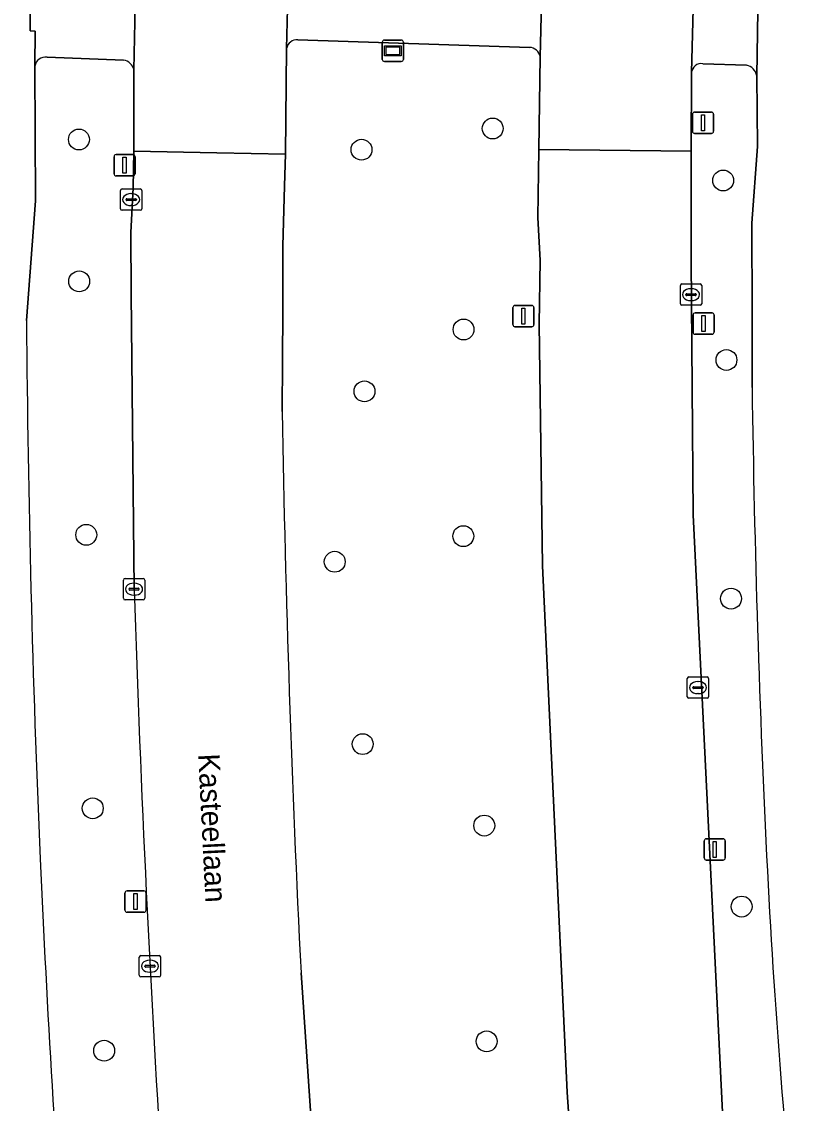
# Model space of a CAD drawing. Extents: x 157793 to 159380, y 380877 to 382313.
# Drawn here: x 158982.6 to 159019.6, y 381259.8 to 381310.5 of the extents above; entities that cross this region are included whole.
import ezdxf

# ---------------------------------------------------------------- set-up
doc = ezdxf.new("R2010")
doc.units = 0
for name, color, linetype in [('IMGEO_Berm_groen', 7, 'Continuous'), ('IMGEO_Boom', 7, 'Continuous'), ('IMGEO_Fietspad_gesloten', 7, 'Continuous'), ('IMGEO_Kolk', 7, 'Continuous'), ('IMGEO_Lichtmast', 7, 'Continuous'), ('IMGEO_Openbare_ruimte_label', 7, 'Continuous'), ('IMGEO_Rijbaan_lokaal_gesloten', 7, 'Continuous'), ('IMGEO_Verkeersbordpaal', 7, 'Continuous'), ('IMGEO_Voetpad_open', 7, 'Continuous'), ('IMGEO_Wegwijzer', 7, 'Continuous')]:
    doc.layers.add(name, color=color, linetype=linetype)

msp = doc.modelspace()

# ---------------------------------------------------------------- linework, layer by layer
at = {"layer": 'IMGEO_Berm_groen'}
for points in [[(159006.377, 381309.321), (158995.51, 381309.672)], [(158994.986, 381309.263), (158994.938, 381304.322), (158994.889, 381302.826), (158994.808, 381300.008), (158994.808, 381296.988), (158994.793, 381294.619), (158994.781, 381292.25)], [(158983.184, 381308.438), (158983.205, 381302.129), (158982.787, 381296.51)], [(158987.342, 381308.717), (158983.755, 381308.859)], [(159006.981, 381285.016), (159006.826, 381296.352), (159006.872, 381299.322), (159006.774, 381301.346), (159006.812, 381304.538), (159006.884, 381308.877)], [(159016.557, 381308.485), (159014.508, 381308.554)], [(158987.835, 381283.913), (158987.691, 381297.782), (158987.686, 381300.642), (158987.786, 381302.737), (158987.817, 381304.449), (158987.824, 381308.271)], [(159013.982, 381308.138), (159013.962, 381304.453), (159013.956, 381299.351), (159014.058, 381287.404), (159015.75, 381253.035), (159015.95, 381249.998), (159016.476, 381243.257), (159017.887, 381228.196), (159022.268, 381228.778)], [(159016.818, 381293.374), (159016.827, 381296.829), (159016.8, 381301.081), (159017.071, 381304.677), (159017.033, 381307.995)], [(158999.059, 381225.637), (159000, 381225.766), (159010.991, 381227.28), (159010.668, 381230.572), (159008.854, 381250), (159008.146, 381260.333), (159006.981, 381285.016)], [(158995.662, 381265.922), (158996.745, 381250)]]:
    msp.add_lwpolyline(points, dxfattribs=at)
for centre, radius, start, end in [((158995.46, 381309.196), 0.479, 83.9874, 171.9591), ((159006.348, 381308.777), 0.545, 10.6152, 86.965), ((158983.665, 381308.383), 0.484, 79.327, 173.4759), ((158987.269, 381308.155), 0.567, 11.8375, 82.6056), ((159014.435, 381308.106), 0.454, 80.6925, 175.9866), ((159016.436, 381307.891), 0.606, 9.8782, 78.4612), ((159697.33, 381302.083), 714.565, 180.446836, 182.471571), ((159649.93, 381302.053), 633.172, 180.785382, 182.837838), ((159793.652, 381305.803), 798.986, 180.971974, 182.861113), ((159881.775, 381312.806), 894.407, 181.851186, 183.669604), ((159681.978, 381302.309), 699.237, 182.544369, 184.29025), ((159380.445, 381289.452), 363.394, 182.95707, 186.23257)]:
    msp.add_arc(centre, radius, start, end, dxfattribs=at)
at = {"layer": 'IMGEO_Boom'}
for centre in [(159004.653, 381305.518), (158985.246, 381305.003), (158998.5, 381304.523), (159015.461, 381303.08), (158985.26, 381298.35), (159003.286, 381296.092), (159015.614, 381294.663), (158998.639, 381293.192), (158985.591, 381286.465), (159003.274, 381286.404), (158997.244, 381285.203), (159015.83, 381283.473), (158998.556, 381276.652), (158985.895, 381273.64), (159004.257, 381272.831), (159016.326, 381269.032), (158986.43, 381262.275), (159004.367, 381262.713)]:
    msp.add_circle(centre, 0.489, dxfattribs=at)
at = {"layer": 'IMGEO_Fietspad_gesloten'}
for points in [[(159030.234, 381521.274), (159028.815, 381500), (159028.444, 381494.533), (159027.132, 381475.186), (159023.776, 381423.909), (159023.346, 381417.626), (159022.943, 381411.722), (159019.717, 381361.754), (159019.365, 381356.727), (159019.163, 381354.036), (159018.829, 381349.585), (159018.357, 381339.887), (159017.396, 381327.146), (159017.305, 381318.776), (159017.204, 381315.87), (159017.079, 381311.037), (159017.033, 381307.995), (159017.071, 381304.677), (159016.8, 381301.081), (159016.827, 381296.829), (159016.818, 381293.374)], [(158982.787, 381296.51), (158983.205, 381302.129), (158983.184, 381308.438), (158983.195, 381310.079), (158982.958, 381310.105), (158982.937, 381312.23), (158983.032, 381315.139), (158980.576, 381315.224), (158980.545, 381313.947), (158980.369, 381309.956), (158980.276, 381298.935), (158980.302, 381296.033), (158980.427, 381289.914), (158980.741, 381273.411), (158980.767, 381272.696), (158980.984, 381267.205), (158981.008, 381267.055), (158981.1, 381265.686), (158981.718, 381255.941)]]:
    msp.add_lwpolyline(points, dxfattribs=at)
for centre, radius, start, end in [((159697.33, 381302.083), 714.565, 180.446836, 182.471571), ((159649.93, 381302.053), 633.172, 180.785382, 182.837838), ((159681.978, 381302.309), 699.237, 182.544369, 184.29025), ((159380.445, 381289.452), 363.394, 182.95707, 186.23257)]:
    msp.add_arc(centre, radius, start, end, dxfattribs=at)
at = {"layer": 'IMGEO_Kolk'}
for p, q in [((158987.197, 381301.758), (158987.197, 381302.61)), ((158987.272, 381302.684), (158988.124, 381302.684)), ((158987.685, 381302.464), (158987.71, 381302.464)), ((158988.198, 381302.61), (158988.198, 381301.758)), ((158987.456, 381302.178), (158987.456, 381302.19)), ((158987.894, 381302.141), (158987.496, 381302.141)), ((158987.499, 381302.227), (158987.897, 381302.227)), ((158987.708, 381301.904), (158987.683, 381301.904)), ((158987.94, 381302.19), (158987.94, 381302.178)), ((158988.124, 381301.684), (158987.272, 381301.684)), ((159013.454, 381297.301), (159013.454, 381298.153)), ((159013.529, 381298.227), (159014.381, 381298.227)), ((159013.756, 381297.77), (159014.154, 381297.77)), ((159013.942, 381298.007), (159013.967, 381298.007)), ((159014.455, 381298.153), (159014.455, 381297.301)), ((159013.713, 381297.721), (159013.713, 381297.733)), ((159014.151, 381297.684), (159013.753, 381297.684)), ((159013.965, 381297.447), (159013.94, 381297.447)), ((159014.197, 381297.733), (159014.197, 381297.721)), ((159014.381, 381297.227), (159013.529, 381297.227)), ((158987.333, 381283.491), (158987.333, 381284.343)), ((158987.408, 381284.417), (158988.26, 381284.417)), ((158987.821, 381284.197), (158987.846, 381284.197)), ((158988.334, 381284.343), (158988.334, 381283.491)), ((158987.592, 381283.911), (158987.592, 381283.923)), ((158988.03, 381283.874), (158987.632, 381283.874)), ((158987.635, 381283.96), (158988.033, 381283.96)), ((158987.844, 381283.637), (158987.819, 381283.637)), ((158988.076, 381283.923), (158988.076, 381283.911)), ((158988.26, 381283.417), (158987.408, 381283.417)), ((159013.779, 381278.875), (159013.779, 381279.727)), ((159013.854, 381279.801), (159014.706, 381279.801)), ((159014.267, 381279.581), (159014.292, 381279.581)), ((159014.78, 381279.727), (159014.78, 381278.875)), ((159014.038, 381279.295), (159014.038, 381279.307)), ((159014.476, 381279.258), (159014.078, 381279.258)), ((159014.081, 381279.344), (159014.479, 381279.344)), ((159014.29, 381279.021), (159014.265, 381279.021)), ((159014.522, 381279.307), (159014.522, 381279.295)), ((159014.706, 381278.801), (159013.854, 381278.801)), ((158988.079, 381265.811), (158988.079, 381266.663)), ((158988.154, 381266.737), (158989.006, 381266.737)), ((158988.567, 381266.517), (158988.592, 381266.517)), ((158989.08, 381266.663), (158989.08, 381265.811)), ((158988.338, 381266.231), (158988.338, 381266.243)), ((158988.776, 381266.194), (158988.378, 381266.194)), ((158988.381, 381266.28), (158988.779, 381266.28)), ((158988.59, 381265.957), (158988.565, 381265.957)), ((158988.822, 381266.243), (158988.822, 381266.231)), ((158989.006, 381265.737), (158988.154, 381265.737))]:
    msp.add_line(p, q, dxfattribs=at)
for points in [[(158987.197, 381301.758), (158987.197, 381302.61)], [(158987.272, 381302.684), (158988.124, 381302.684)], [(158988.198, 381302.61), (158988.198, 381301.758)], [(158988.124, 381301.684), (158987.272, 381301.684)], [(159013.454, 381297.301), (159013.454, 381298.153)], [(159013.529, 381298.227), (159014.381, 381298.227)], [(159014.455, 381298.153), (159014.455, 381297.301)], [(159014.381, 381297.227), (159013.529, 381297.227)], [(158987.333, 381283.491), (158987.333, 381284.343)], [(158987.408, 381284.417), (158988.26, 381284.417)], [(158988.334, 381284.343), (158988.334, 381283.491)], [(158988.26, 381283.417), (158987.408, 381283.417)], [(159013.779, 381278.875), (159013.779, 381279.727)], [(159013.854, 381279.801), (159014.706, 381279.801)], [(159014.78, 381279.727), (159014.78, 381278.875)], [(159014.706, 381278.801), (159013.854, 381278.801)], [(158988.079, 381265.811), (158988.079, 381266.663)], [(158988.154, 381266.737), (158989.006, 381266.737)], [(158989.08, 381266.663), (158989.08, 381265.811)], [(158989.006, 381265.737), (158988.154, 381265.737)]]:
    msp.add_lwpolyline(points, dxfattribs=at)
for centre, radius, start, end in [((158987.274, 381302.608), 0.0765, 91.552, 178.448), ((158987.274, 381302.608), 0.0765, 91.552, 178.448), ((158988.122, 381302.608), 0.0765, 1.552, 88.448), ((158988.122, 381302.608), 0.0765, 1.552, 88.448), ((158987.496, 381302.187), 0.0403, 85.8775, 175.7526), ((158987.493, 381302.177), 0.0366, 178.938, 274.7102), ((158987.897, 381302.184), 0.043, 264.8664, 352.4533), ((158987.901, 381302.189), 0.0386, 1.7309, 96.639), ((158987.274, 381301.76), 0.0765, 181.552, 268.448), ((158987.274, 381301.76), 0.0765, 181.552, 268.448), ((158988.122, 381301.76), 0.0765, 271.552, 358.448), ((158988.122, 381301.76), 0.0765, 271.552, 358.448), ((159013.531, 381298.151), 0.0765, 91.552, 178.448), ((159013.531, 381298.151), 0.0765, 91.552, 178.448), ((159013.753, 381297.73), 0.0403, 85.8775, 175.7526), ((159014.158, 381297.732), 0.0386, 1.7309, 96.639), ((159014.379, 381298.151), 0.0765, 1.552, 88.448), ((159014.379, 381298.151), 0.0765, 1.552, 88.448), ((159013.531, 381297.303), 0.0765, 181.552, 268.448), ((159013.531, 381297.303), 0.0765, 181.552, 268.448), ((159013.75, 381297.72), 0.0366, 178.938, 274.7102), ((159014.154, 381297.727), 0.043, 264.8664, 352.4533), ((159014.379, 381297.303), 0.0765, 271.552, 358.448), ((159014.379, 381297.303), 0.0765, 271.552, 358.448), ((158987.41, 381284.341), 0.0765, 91.552, 178.448), ((158987.41, 381284.341), 0.0765, 91.552, 178.448), ((158988.258, 381284.341), 0.0765, 1.552, 88.448), ((158988.258, 381284.341), 0.0765, 1.552, 88.448), ((158987.632, 381283.92), 0.0403, 85.8775, 175.7526), ((158987.629, 381283.91), 0.0366, 178.938, 274.7102), ((158988.033, 381283.917), 0.043, 264.8664, 352.4533), ((158988.037, 381283.922), 0.0386, 1.7309, 96.639), ((158987.41, 381283.493), 0.0765, 181.552, 268.448), ((158987.41, 381283.493), 0.0765, 181.552, 268.448), ((158988.258, 381283.493), 0.0765, 271.552, 358.448), ((158988.258, 381283.493), 0.0765, 271.552, 358.448), ((159013.856, 381279.725), 0.0765, 91.552, 178.448), ((159013.856, 381279.725), 0.0765, 91.552, 178.448), ((159014.704, 381279.725), 0.0765, 1.552, 88.448), ((159014.704, 381279.725), 0.0765, 1.552, 88.448), ((159014.078, 381279.304), 0.0403, 85.8775, 175.7526), ((159014.075, 381279.294), 0.0366, 178.938, 274.7102), ((159014.479, 381279.301), 0.043, 264.8664, 352.4533), ((159014.483, 381279.306), 0.0386, 1.7309, 96.639), ((159013.856, 381278.877), 0.0765, 181.552, 268.448), ((159013.856, 381278.877), 0.0765, 181.552, 268.448), ((159014.704, 381278.877), 0.0765, 271.552, 358.448), ((159014.704, 381278.877), 0.0765, 271.552, 358.448), ((158988.156, 381266.661), 0.0765, 91.552, 178.448), ((158988.156, 381266.661), 0.0765, 91.552, 178.448), ((158989.004, 381266.661), 0.0765, 1.552, 88.448), ((158989.004, 381266.661), 0.0765, 1.552, 88.448), ((158988.156, 381265.813), 0.0765, 181.552, 268.448), ((158988.156, 381265.813), 0.0765, 181.552, 268.448), ((158988.378, 381266.24), 0.0403, 85.8775, 175.7526), ((158988.375, 381266.23), 0.0366, 178.938, 274.7102), ((158988.779, 381266.237), 0.043, 264.8664, 352.4533), ((158988.783, 381266.242), 0.0386, 1.7309, 96.639), ((158989.004, 381265.813), 0.0765, 271.552, 358.448), ((158989.004, 381265.813), 0.0765, 271.552, 358.448)]:
    msp.add_arc(centre, radius, start, end, dxfattribs=at)
for centre, major_axis, ratio, start_param, end_param in [((158987.684, 381302.184), (-0.387, 0.002), 0.722429, 4.712389, 7.853982), ((158987.709, 381302.184), (-0.39, 0.002), 0.717154, 1.570796, 4.712389), ((159013.941, 381297.727), (-0.387, 0.002), 0.722429, 4.712389, 7.853982), ((159013.966, 381297.727), (-0.39, 0.002), 0.717154, 1.570796, 4.712389), ((158987.82, 381283.917), (-0.387, 0.002), 0.722429, 4.712389, 7.853982), ((158987.845, 381283.917), (-0.39, 0.002), 0.717154, 1.570796, 4.712389), ((159014.266, 381279.301), (-0.387, 0.002), 0.722429, 4.712389, 7.853982), ((159014.291, 381279.301), (-0.39, 0.002), 0.717154, 1.570796, 4.712389), ((158988.566, 381266.237), (-0.387, 0.002), 0.722429, 4.712389, 7.853982), ((158988.591, 381266.237), (-0.39, 0.002), 0.717154, 1.570796, 4.712389)]:
    msp.add_ellipse(centre, major_axis=major_axis, ratio=ratio, start_param=start_param, end_param=end_param, dxfattribs=at)
at = {"layer": 'IMGEO_Lichtmast'}
for p, q in [((159014.022, 381305.388), (159014.022, 381306.188)), ((159014.022, 381306.188), (159014.022, 381305.388)), ((159014.122, 381306.288), (159014.912, 381306.288)), ((159014.912, 381306.288), (159014.122, 381306.288)), ((159015.012, 381306.188), (159015.012, 381305.388)), ((159015.012, 381305.388), (159015.012, 381306.188)), ((159014.912, 381305.288), (159014.122, 381305.288)), ((159014.122, 381305.288), (159014.912, 381305.288)), ((158986.892, 381303.393), (158986.892, 381304.193)), ((158986.892, 381304.193), (158986.892, 381303.393)), ((158986.992, 381304.293), (158987.782, 381304.293)), ((158987.782, 381304.293), (158986.992, 381304.293)), ((158987.882, 381304.193), (158987.882, 381303.393)), ((158987.882, 381303.393), (158987.882, 381304.193)), ((158987.782, 381303.293), (158986.992, 381303.293)), ((158986.992, 381303.293), (158987.782, 381303.293)), ((159014.57, 381271.311), (159014.57, 381272.111)), ((159014.57, 381272.111), (159014.57, 381271.311)), ((159014.67, 381272.211), (159015.46, 381272.211)), ((159015.46, 381272.211), (159014.67, 381272.211)), ((159015.56, 381272.111), (159015.56, 381271.311)), ((159015.56, 381271.311), (159015.56, 381272.111)), ((159015.46, 381271.211), (159014.67, 381271.211)), ((159014.67, 381271.211), (159015.46, 381271.211)), ((158987.405, 381268.869), (158987.405, 381269.669)), ((158987.405, 381269.669), (158987.405, 381268.869)), ((158987.505, 381269.769), (158988.295, 381269.769)), ((158988.295, 381269.769), (158987.505, 381269.769)), ((158988.395, 381269.669), (158988.395, 381268.869)), ((158988.395, 381268.869), (158988.395, 381269.669)), ((158988.295, 381268.769), (158987.505, 381268.769)), ((158987.505, 381268.769), (158988.295, 381268.769))]:
    msp.add_line(p, q, dxfattribs=at)
for points in [[(159014.442, 381306.163), (159014.592, 381306.163), (159014.592, 381305.413), (159014.442, 381305.413), (159014.442, 381306.163)], [(158987.312, 381304.168), (158987.462, 381304.168), (158987.462, 381303.418), (158987.312, 381303.418), (158987.312, 381304.168)], [(159014.99, 381272.086), (159015.14, 381272.086), (159015.14, 381271.336), (159014.99, 381271.336), (159014.99, 381272.086)], [(158987.825, 381269.644), (158987.975, 381269.644), (158987.975, 381268.894), (158987.825, 381268.894), (158987.825, 381269.644)]]:
    msp.add_lwpolyline(points, dxfattribs=at)
for centre, start, end in [((159014.122, 381306.188), 90, 180), ((159014.122, 381306.188), 90, 180), ((159014.912, 381306.188), 0, 90), ((159014.912, 381306.188), 360, 90), ((159014.122, 381305.388), 180, 270), ((159014.122, 381305.388), 180, 270), ((159014.912, 381305.388), 270, 0), ((159014.912, 381305.388), 270, 0), ((158986.992, 381304.193), 90, 180), ((158986.992, 381304.193), 90, 180), ((158987.782, 381304.193), 0, 90), ((158987.782, 381304.193), 360, 90), ((158986.992, 381303.393), 180, 270), ((158986.992, 381303.393), 180, 270), ((158987.782, 381303.393), 270, 0), ((158987.782, 381303.393), 270, 0), ((159014.67, 381272.111), 90, 180), ((159014.67, 381272.111), 90, 180), ((159015.46, 381272.111), 0, 90), ((159015.46, 381272.111), 360, 90), ((159014.67, 381271.311), 180, 270), ((159014.67, 381271.311), 180, 270), ((159015.46, 381271.311), 270, 0), ((159015.46, 381271.311), 270, 0), ((158987.505, 381269.669), 90, 180), ((158987.505, 381269.669), 90, 180), ((158988.295, 381269.669), 0, 90), ((158988.295, 381269.669), 360, 90), ((158987.505, 381268.869), 180, 270), ((158987.505, 381268.869), 180, 270), ((158988.295, 381268.869), 270, 0), ((158988.295, 381268.869), 270, 0)]:
    msp.add_arc(centre, 0.1, start, end, dxfattribs=at)
at = {"layer": 'IMGEO_Rijbaan_lokaal_gesloten'}
for points in [[(158995.084, 381314.598), (158995.143, 381318.41), (158991.911, 381318.606), (158988.031, 381318.842), (158987.981, 381314.885), (158987.906, 381312.042), (158987.824, 381308.271), (158987.817, 381304.449), (158991.714, 381304.38), (158994.938, 381304.322), (158994.986, 381309.263), (158995.046, 381311.791)], [(159014.115, 381313.983), (159014.228, 381317.315), (159014.246, 381317.755), (159007.163, 381317.998), (159007.028, 381314.232), (159006.94, 381311.414), (159006.884, 381308.877), (159006.812, 381304.538), (159013.962, 381304.453), (159013.982, 381308.138), (159014.048, 381311.131)]]:
    msp.add_lwpolyline(points, close=True, dxfattribs=at)
for points in [[(158994.781, 381292.25), (158994.793, 381294.619), (158994.808, 381296.988), (158994.808, 381300.008), (158994.889, 381302.826), (158994.938, 381304.322), (158991.714, 381304.38), (158987.817, 381304.449), (158987.786, 381302.737), (158987.686, 381300.642), (158987.691, 381297.782), (158987.835, 381283.913)], [(159015.75, 381253.035), (159014.058, 381287.404), (159013.956, 381299.351), (159013.962, 381304.453), (159006.812, 381304.538), (159006.774, 381301.346), (159006.872, 381299.322), (159006.826, 381296.352), (159006.981, 381285.016), (159008.146, 381260.333), (159008.854, 381250)], [(158996.745, 381250), (158995.662, 381265.922)]]:
    msp.add_lwpolyline(points, dxfattribs=at)
for centre, radius, start, end in [((159793.652, 381305.803), 798.986, 180.971974, 182.861113), ((159881.775, 381312.806), 894.407, 181.851186, 183.669604)]:
    msp.add_arc(centre, radius, start, end, dxfattribs=at)
at = {"layer": 'IMGEO_Verkeersbordpaal'}
for p, q in [((159005.597, 381296.32), (159005.597, 381297.12)), ((159005.597, 381297.12), (159005.597, 381296.32)), ((159005.697, 381297.22), (159006.487, 381297.22)), ((159006.487, 381297.22), (159005.697, 381297.22)), ((159006.587, 381297.12), (159006.587, 381296.32)), ((159006.587, 381296.32), (159006.587, 381297.12)), ((159014.048, 381295.973), (159014.048, 381296.773)), ((159014.048, 381296.773), (159014.048, 381295.973)), ((159014.148, 381296.873), (159014.938, 381296.873)), ((159014.938, 381296.873), (159014.148, 381296.873)), ((159015.038, 381296.773), (159015.038, 381295.973)), ((159015.038, 381295.973), (159015.038, 381296.773)), ((159006.487, 381296.22), (159005.697, 381296.22)), ((159005.697, 381296.22), (159006.487, 381296.22)), ((159014.938, 381295.873), (159014.148, 381295.873)), ((159014.148, 381295.873), (159014.938, 381295.873))]:
    msp.add_line(p, q, dxfattribs=at)
for points in [[(159006.017, 381297.095), (159006.167, 381297.095), (159006.167, 381296.345), (159006.017, 381296.345), (159006.017, 381297.095)], [(159014.468, 381296.748), (159014.618, 381296.748), (159014.618, 381295.998), (159014.468, 381295.998), (159014.468, 381296.748)]]:
    msp.add_lwpolyline(points, dxfattribs=at)
for centre, start, end in [((159005.697, 381297.12), 90, 180), ((159005.697, 381297.12), 90, 180), ((159006.487, 381297.12), 0, 90), ((159006.487, 381297.12), 360, 90), ((159014.148, 381296.773), 90, 180), ((159014.148, 381296.773), 90, 180), ((159014.938, 381296.773), 0, 90), ((159014.938, 381296.773), 360, 90), ((159005.697, 381296.32), 180, 270), ((159005.697, 381296.32), 180, 270), ((159006.487, 381296.32), 270, 0), ((159006.487, 381296.32), 270, 0), ((159014.148, 381295.973), 180, 270), ((159014.148, 381295.973), 180, 270), ((159014.938, 381295.973), 270, 0), ((159014.938, 381295.973), 270, 0)]:
    msp.add_arc(centre, 0.1, start, end, dxfattribs=at)
at = {"layer": 'IMGEO_Voetpad_open'}
for points in [[(158987.824, 381308.271), (158987.906, 381312.042), (158982.937, 381312.23), (158982.958, 381310.105), (158983.195, 381310.079), (158983.184, 381308.438)], [(159006.884, 381308.877), (159006.94, 381311.414), (158995.046, 381311.791), (158994.986, 381309.263)], [(159017.033, 381307.995), (159017.079, 381311.037), (159014.048, 381311.131), (159013.982, 381308.138)], [(158995.51, 381309.672), (159006.377, 381309.321)], [(158983.755, 381308.859), (158987.342, 381308.717)], [(159014.508, 381308.554), (159016.557, 381308.485)]]:
    msp.add_lwpolyline(points, dxfattribs=at)
for centre, radius, start, end in [((158995.46, 381309.196), 0.479, 83.9874, 171.9591), ((159006.348, 381308.777), 0.545, 10.6152, 86.965), ((158983.665, 381308.383), 0.484, 79.327, 173.4759), ((158987.269, 381308.155), 0.567, 11.8375, 82.6056), ((159014.435, 381308.106), 0.454, 80.6925, 175.9866), ((159016.436, 381307.891), 0.606, 9.8782, 78.4612)]:
    msp.add_arc(centre, radius, start, end, dxfattribs=at)
at = {"layer": 'IMGEO_Wegwijzer'}
for p, q in [((158999.473, 381308.761), (158999.473, 381309.561)), ((158999.473, 381309.561), (158999.473, 381308.761)), ((158999.573, 381309.661), (159000.363, 381309.661)), ((159000.363, 381309.661), (158999.573, 381309.661)), ((159000.463, 381309.561), (159000.463, 381308.761)), ((159000.463, 381308.761), (159000.463, 381309.561)), ((159000.363, 381308.661), (158999.573, 381308.661)), ((158999.573, 381308.661), (159000.363, 381308.661))]:
    msp.add_line(p, q, dxfattribs=at)
for points in [[(158999.574, 381309.393), (159000.362, 381309.393), (159000.362, 381308.929), (158999.574, 381308.929), (158999.574, 381309.393)], [(158999.639, 381309.328), (158999.639, 381308.994), (159000.297, 381308.994), (159000.297, 381309.328), (158999.639, 381309.328)]]:
    msp.add_lwpolyline(points, dxfattribs=at)
for centre, start, end in [((158999.573, 381309.561), 90, 180), ((158999.573, 381309.561), 90, 180), ((159000.363, 381309.561), 0, 90), ((159000.363, 381309.561), 360, 90), ((158999.573, 381308.761), 180, 270), ((158999.573, 381308.761), 180, 270), ((159000.363, 381308.761), 270, 0), ((159000.363, 381308.761), 270, 0)]:
    msp.add_arc(centre, 0.1, start, end, dxfattribs=at)

# ---------------------------------------------------------------- texts
at = {"layer": 'IMGEO_Openbare_ruimte_label'}
msp.add_text('Kasteellaan', height=1, rotation=272.8081, dxfattribs=at).set_placement((158990.842, 381276.181))

doc.saveas('drawing.dxf')
